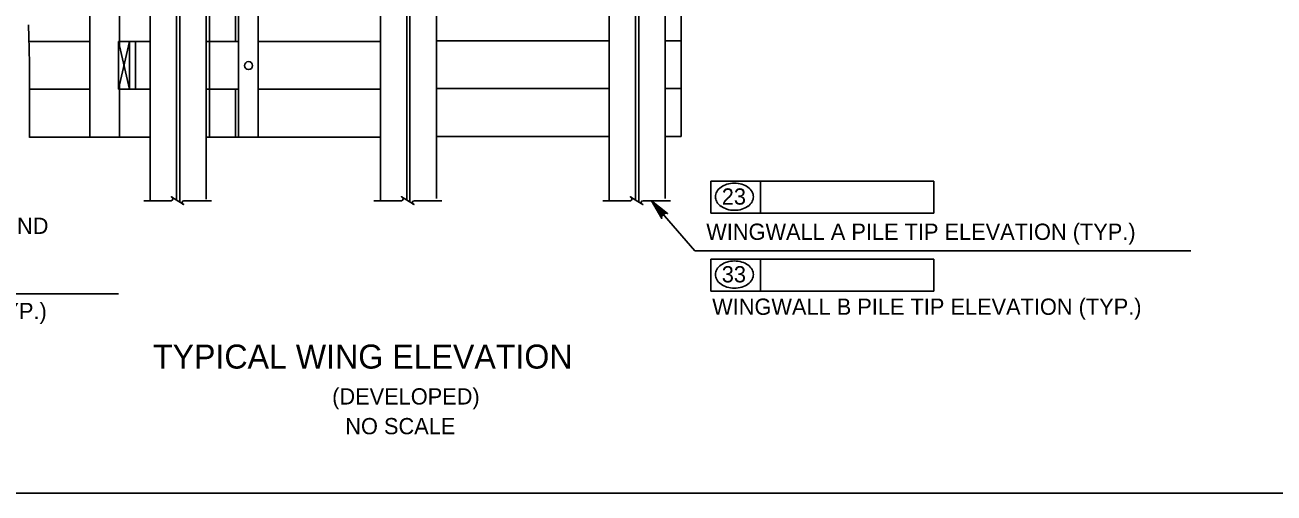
# Model space of a CAD drawing. Extents: x 638304 to 640306, y 296653 to 298435.
# Drawn here: x 639645.7 to 639875.9, y 297856.5 to 297942.8 of the extents above; entities that cross this region are included whole.
import ezdxf

# ---------------------------------------------------------------- set-up
doc = ezdxf.new("R2010")
doc.units = 0
for name, color, linetype in [('2', 7, 'Continuous'), ('4', 7, 'Continuous'), ('Level 3', 7, 'Continuous'), ('Level 4', 7, 'Continuous'), ('Level 8', 7, 'Continuous')]:
    doc.layers.add(name, color=color, linetype=linetype)

msp = doc.modelspace()

# ---------------------------------------------------------------- linework, layer by layer
at = {"layer": '2'}
msp.add_line((640102.46, 297856.46), (639316.46, 297856.46), dxfattribs=at)
at = {"layer": 'Level 3'}
for p, q in [((639679.7, 298001.69), (639679.7, 297922.12)), ((639766.66, 297984.13), (639766.66, 297922.24)), ((639763.72, 297983.3), (639763.72, 297910.8)), ((639753.4, 297979.86), (639753.4, 297910.53)), ((639721.54, 297969.61), (639721.54, 297910.8)), ((639711.22, 297964.88), (639711.22, 297910.53)), ((639688.67, 297922.12), (639688.67, 297959.03)), ((639679.09, 297956.36), (639679.09, 297910.68)), ((639685.04, 297922.12), (639685.04, 297957.86)), ((639657.65, 297954.96), (639657.65, 297922.12)), ((639668.78, 297954.96), (639668.78, 297910.41)), ((639663.14, 297949.4), (639663.14, 297939.04)), ((639684.52, 297948.64), (639684.52, 297939.8)), ((639657.65, 297939.8), (639646.44, 297939.8)), ((639662.97, 297930.96), (639662.97, 297939.8)), ((639662.97, 297939.8), (639664.97, 297930.96)), ((639664.97, 297939.8), (639662.97, 297930.96)), ((639668.78, 297939.8), (639662.97, 297939.8)), ((639664.97, 297930.96), (639664.97, 297939.8)), ((639666.11, 297930.96), (639666.11, 297939.8)), ((639685.04, 297939.8), (639679.09, 297939.8)), ((639711.22, 297939.8), (639688.67, 297939.8)), ((639753.4, 297939.92), (639721.54, 297939.92)), ((639766.66, 297939.92), (639763.72, 297939.92)), ((639663.14, 297931.72), (639663.14, 297922.12)), ((639753.4, 297931.08), (639721.54, 297931.08)), ((639766.66, 297931.08), (639763.72, 297931.08)), ((639657.65, 297930.96), (639646.53, 297930.96)), ((639668.78, 297930.96), (639662.97, 297930.96)), ((639685.04, 297930.96), (639679.09, 297930.96)), ((639684.52, 297930.96), (639684.52, 297922.12)), ((639711.22, 297930.96), (639688.67, 297930.96)), ((639668.78, 297922.12), (639646.53, 297922.12)), ((639711.22, 297922.12), (639679.09, 297922.12)), ((639681.96, 297922.12), (639686.38, 297922.12)), ((639753.4, 297922.24), (639721.54, 297922.24)), ((639766.66, 297922.24), (639763.72, 297922.24))]:
    msp.add_line(p, q, dxfattribs=at)
msp.add_circle((639686.92, 297935.33), 0.737, dxfattribs=at)
for centre, radius, start, end in [((639734.92, 297943.63), 88.55, 180.5256, 181.6562), ((638918, 297920.01), 728.71, 1.26208, 1.65618), ((639572.11, 297934.42), 74.44, 0, 1.2621), ((635423.29, 297934.42), 4223.26, 359.83244, 0)]:
    msp.add_arc(centre, radius, start, end, dxfattribs=at)
at = {"layer": 'Level 4'}
for p, q in [((639772.11, 297913.97), (639813.24, 297913.97)), ((639772.11, 297908.07), (639772.11, 297913.97)), ((639781.27, 297908.07), (639781.27, 297913.97)), ((639813.24, 297913.97), (639813.24, 297908.07)), ((639761.2, 297910.39), (639769.18, 297901.15)), ((639813.24, 297908.07), (639772.11, 297908.07)), ((639769.18, 297901.15), (639860.62, 297901.15)), ((639772.11, 297899.62), (639813.24, 297899.62)), ((639772.11, 297893.72), (639772.11, 297899.62)), ((639781.27, 297893.72), (639781.27, 297899.62)), ((639813.24, 297899.62), (639813.24, 297893.72)), ((639589.2, 297893.21), (639662.97, 297893.21)), ((639813.24, 297893.72), (639772.11, 297893.72))]:
    msp.add_line(p, q, dxfattribs=at)
msp.add_lwpolyline([(639761.2, 297910.39), (639764.15, 297908.03), (639763.82, 297908.12), (639763.53, 297908.07), (639763.31, 297907.94), (639763.15, 297907.74), (639763.06, 297907.47), (639763.1, 297907.12), (639761.2, 297910.39), (639763.06, 297907.47), (639763.15, 297907.74), (639761.2, 297910.39), (639763.31, 297907.94), (639763.53, 297908.07), (639761.2, 297910.39), (639763.82, 297908.12)], dxfattribs=at)
msp.add_lwpolyline([(639763.08, 297907.49), (639763.79, 297908.11), (639761.59, 297909.94)], close=True, dxfattribs=at)
for centre, radius, start, end in [((639775.61, 297910.66), 2.75, 125.6316, 149.9767), ((639776.14, 297909.93), 3.65, 106.5358, 125.6316), ((639776.48, 297908.77), 4.86, 90, 106.5358), ((639776.48, 297908.77), 4.86, 73.4642, 90), ((639776.83, 297909.93), 3.65, 54.3684, 73.4642), ((639777.35, 297910.66), 2.75, 30.0233, 54.3684), ((639774.81, 297911.13), 1.82, 149.9767, 180), ((639774.81, 297911.13), 1.82, 180, 210.0233), ((639778.15, 297911.13), 1.82, 0, 30.0233), ((639778.15, 297911.13), 1.82, 329.9767, 0), ((639775.61, 297911.59), 2.75, 210.0233, 234.3684), ((639776.14, 297912.33), 3.65, 234.3684, 253.4642), ((639776.48, 297913.48), 4.86, 253.4642, 270), ((639776.48, 297913.48), 4.86, 270, 286.5358), ((639776.83, 297912.33), 3.65, 286.5358, 305.6316), ((639777.35, 297911.59), 2.75, 305.6316, 329.9767), ((639776.14, 297895.58), 3.65, 106.5358, 125.6316), ((639776.48, 297894.42), 4.86, 90, 106.5358), ((639776.48, 297894.42), 4.86, 73.4642, 90), ((639776.83, 297895.58), 3.65, 54.3684, 73.4642), ((639774.81, 297896.78), 1.82, 149.9767, 180), ((639774.81, 297896.78), 1.82, 180, 210.0233), ((639775.61, 297896.31), 2.75, 125.6316, 149.9767), ((639777.35, 297896.31), 2.75, 30.0233, 54.3684), ((639778.15, 297896.78), 1.82, 0, 30.0233), ((639778.15, 297896.78), 1.82, 329.9767, 0), ((639775.61, 297897.24), 2.75, 210.0233, 234.3684), ((639776.14, 297897.97), 3.65, 234.3684, 253.4642), ((639776.48, 297899.13), 4.86, 253.4642, 270), ((639776.48, 297899.13), 4.86, 270, 286.5358), ((639776.83, 297897.97), 3.65, 286.5358, 305.6316), ((639777.35, 297897.24), 2.75, 305.6316, 329.9767)]:
    msp.add_arc(centre, radius, start, end, dxfattribs=at)
at = {"layer": 'Level 8'}
for p, q in [((639716.08, 298018.19), (639716.08, 297910.51)), ((639716.67, 298017.84), (639716.67, 297910.14)), ((639673.64, 298001.2), (639673.64, 297910.51)), ((639674.23, 298001.2), (639674.23, 297910.14)), ((639758.26, 297993.04), (639758.26, 297910.51)), ((639758.85, 297992.69), (639758.85, 297910.14)), ((639672.67, 297910.39), (639667.59, 297910.39)), ((639680.09, 297910.39), (639675, 297910.39)), ((639715.12, 297910.39), (639710.03, 297910.39)), ((639722.54, 297910.39), (639717.44, 297910.39)), ((639757.3, 297910.39), (639752.21, 297910.39)), ((639764.72, 297910.39), (639759.63, 297910.39))]:
    msp.add_line(p, q, dxfattribs=at)
for points in [[(639674.83, 297909.76), (639674.98, 297909.67), (639672.67, 297911.12), (639672.82, 297911.02)], [(639717.27, 297909.76), (639717.42, 297909.67), (639715.11, 297911.12), (639715.27, 297911.02)], [(639759.45, 297909.76), (639759.6, 297909.67), (639757.29, 297911.12), (639757.45, 297911.02)]]:
    msp.add_lwpolyline(points, dxfattribs=at)
for centre, start, end in [((639672.64, 297910.73), 275.3286, 57.8672), ((639675, 297910.05), 90, 240), ((639715.08, 297910.73), 275.3286, 57.8672), ((639717.44, 297910.05), 90, 240), ((639757.27, 297910.73), 275.3286, 57.8672), ((639759.62, 297910.05), 90, 240)]:
    msp.add_arc(centre, 0.34, start, end, dxfattribs=at)

# ---------------------------------------------------------------- texts
at = {"layer": '4'}
for s, height, p in [('TYPICAL WING ELEVATION', 4.4294, (639669.3, 297879.42)), ('(DEVELOPED)', 3.0001, (639702.33, 297872.79)), ('NO SCALE', 3, (639704.75, 297867.3))]:
    msp.add_text(s, height=height, dxfattribs=at).set_placement(p)
at = {"layer": 'Level 4'}
for s, height, p in [('23', 3, (639774.15, 297909.67)), ('BELOW FIN. GROUND', 3.0001, (639607.91, 297904.26)), ('WINGWALL A PILE TIP ELEVATION (TYP.)', 3.0001, (639771.29, 297903.17)), ('33', 3, (639774.15, 297895.32)), ('WINGWALL B PILE TIP ELEVATION (TYP.)', 3.0001, (639772.38, 297889.34)), ('ABUT. PILE TIP ELEVATION (TYP.)', 3.0001, (639584.41, 297888.55))]:
    msp.add_text(s, height=height, dxfattribs=at).set_placement(p)

doc.saveas('drawing.dxf')
